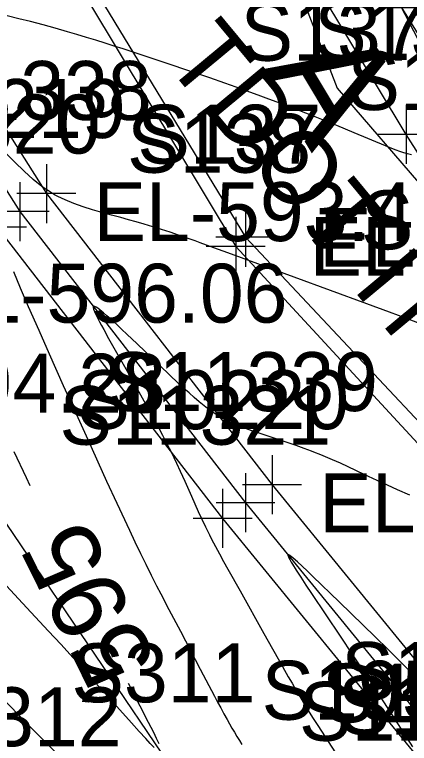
# Model space of a CAD drawing. Extents: x 1729869 to 1735532, y 648588 to 653771.
# Drawn here: x 1730557.06 to 1730583.86, y 652659.96 to 652709.46 of the extents above; entities that cross this region are included whole.
import ezdxf

# ---------------------------------------------------------------- set-up
doc = ezdxf.new("R2010")
doc.units = 0
for name, color, linetype in [('SURVEY - CENTERLINE - Preliminary', 7, 'Continuous'), ('SURVEY - CENTERLINE - Preliminary Text', 7, 'Continuous'), ('SURVEY - CONTOURS - Index with Text', 7, 'Continuous'), ('SURVEY - CONTOURS - Intermediate with optional Text', 7, 'Continuous'), ('SURVEY - DRAINAGE - Area Shapes', 7, 'Continuous'), ('SURVEY - DRAINAGE - Pipes and Culverts', 7, 'Continuous'), ('SURVEY - DRAINAGE - Pipes and Culverts - Points - Locators', 7, 'Continuous'), ('SURVEY - DRAINAGE - Pipes and Culverts - Points - Numbers', 7, 'Continuous'), ('SURVEY - DTM - Breaklines', 7, 'Continuous'), ('SURVEY - DTM - Breaklines - Points - Elevations', 7, 'Continuous'), ('SURVEY - DTM - Breaklines - Points - Locators', 7, 'Continuous'), ('SURVEY - DTM - Breaklines - Points - Numbers', 7, 'Continuous'), ('SURVEY - TRANSPORTATION - Features', 7, 'Continuous'), ('SURVEY - TRANSPORTATION - Features - Points - Locators', 7, 'Continuous'), ('SURVEY - TRANSPORTATION - Features - Points - Numbers', 7, 'Continuous'), ('SURVEY - TRANSPORTATION - Roads', 7, 'Continuous'), ('SURVEY - TRANSPORTATION - Roads - Points - Numbers', 7, 'Continuous'), ('SURVEY - UTILITIES - Cable (Underground) - Points - Elevations', 7, 'Continuous'), ('SURVEY - UTILITIES - Cable (Underground) - Points - Locators', 7, 'Continuous'), ('SURVEY - UTILITIES - Cable (Underground) - Points - Numbers', 7, 'Continuous'), ('SURVEY - UTILITIES - Cable (Underground) with Text', 7, 'Continuous'), ('SURVEY - UTILITIES - Electric (Underground) - Points - Elevations', 7, 'Continuous'), ('SURVEY - UTILITIES - Electric (Underground) - Points - Locators', 7, 'Continuous'), ('SURVEY - UTILITIES - Electric (Underground) - Points - Numbers', 7, 'Continuous'), ('SURVEY - UTILITIES - Electric (Underground) with Text', 7, 'Continuous'), ('SURVEY - UTILITIES - Poles and Miscellaneous with Text', 7, 'Continuous')]:
    doc.layers.add(name, color=color, linetype=linetype)

msp = doc.modelspace()

# ---------------------------------------------------------------- linework, layer by layer
at = {"layer": 'SURVEY - CENTERLINE - Preliminary'}
msp.add_arc((1731014.278, 652965.128), 500, 201.11545, 220.70969, dxfattribs=at)
at = {"layer": 'SURVEY - CENTERLINE - Preliminary Text'}
for p, q in [((1730560.941, 652751.105), (1730578.953, 652704.462)), ((1730578.953, 652704.462), (1730611.565, 652666.561))]:
    msp.add_line(p, q, dxfattribs=at)
at = {"layer": 'SURVEY - CONTOURS - Index with Text'}
for points in [[(1730584.006, 652699.927), (1730583.734, 652699.996), (1730583.474, 652700.072), (1730583.222, 652700.154), (1730582.973, 652700.243), (1730582.66, 652700.364), (1730582.239, 652700.535), (1730580.112, 652701.427), (1730578.94, 652701.913), (1730578.041, 652702.279), (1730577.136, 652702.641), (1730576.529, 652702.88), (1730575.979, 652703.094), (1730575.427, 652703.307), (1730574.876, 652703.517), (1730574.327, 652703.723), (1730573.782, 652703.926), (1730572.857, 652704.264), (1730572.094, 652704.537), (1730571.338, 652704.803), (1730570.317, 652705.154), (1730566.069, 652706.587), (1730564.973, 652706.951), (1730564.442, 652707.124), (1730563.83, 652707.321), (1730563.208, 652707.517), (1730562.576, 652707.713), (1730561.938, 652707.907), (1730561.294, 652708.099), (1730560.646, 652708.289), (1730559.824, 652708.523), (1730559.409, 652708.639), (1730558.992, 652708.753), (1730558.572, 652708.865), (1730558.147, 652708.976), (1730557.359, 652709.176), (1730556.566, 652709.371)], [(1730557.007, 652679.785), (1730557.841, 652678.032), (1730558.102, 652677.486)], [(1730566.534, 652659.697), (1730566.268, 652659.967), (1730565.962, 652660.292), (1730565.526, 652660.77), (1730564.994, 652661.363), (1730562.585, 652664.066), (1730561.747, 652664.999), (1730561.045, 652665.773), (1730560.193, 652666.702), (1730559.366, 652667.596), (1730558.166, 652668.879), (1730555.914, 652671.27)], [(1730564.768, 652664.05), (1730565.571, 652662.513), (1730566.138, 652661.414), (1730566.481, 652660.735), (1730566.682, 652660.32), (1730566.846, 652659.96)]]:
    msp.add_lwpolyline(points, dxfattribs=at)
at = {"layer": 'SURVEY - CONTOURS - Intermediate with optional Text'}
for points in [[(1730584.842, 652688.37), (1730583.744, 652688.787), (1730582.509, 652689.248), (1730580.981, 652689.811), (1730576.041, 652691.618), (1730571.783, 652693.188), (1730570.339, 652693.718), (1730569.668, 652693.961), (1730569.327, 652694.082), (1730568.766, 652694.279), (1730568.193, 652694.476), (1730567.612, 652694.671), (1730567.026, 652694.861), (1730566.438, 652695.047), (1730565.851, 652695.224), (1730565.325, 652695.377), (1730564.801, 652695.524), (1730564.274, 652695.668), (1730563.631, 652695.841), (1730562.986, 652696.017), (1730562.345, 652696.202), (1730561.712, 652696.402), (1730561.092, 652696.623), (1730560.49, 652696.871), (1730560.248, 652696.982), (1730559.988, 652697.112), (1730559.777, 652697.225), (1730559.566, 652697.348), (1730559.352, 652697.482), (1730559.134, 652697.628), (1730558.912, 652697.789), (1730558.324, 652698.262), (1730557.705, 652698.816), (1730557.066, 652699.432), (1730556.416, 652700.089)], [(1730556.979, 652692.005), (1730557.449, 652690.898), (1730557.991, 652689.639), (1730558.695, 652688.025), (1730559.404, 652686.419), (1730560.366, 652684.266), (1730561.233, 652682.337), (1730562.025, 652680.592), (1730563.31, 652677.775), (1730563.996, 652676.287), (1730564.852, 652674.447), (1730565.224, 652673.656), (1730565.599, 652672.872), (1730565.96, 652672.131), (1730566.325, 652671.398), (1730566.695, 652670.671), (1730566.984, 652670.115), (1730567.537, 652669.065), (1730568.32, 652667.585), (1730569.669, 652665.01), (1730570.625, 652663.182), (1730570.84, 652662.775), (1730571.055, 652662.372), (1730571.271, 652661.974), (1730571.488, 652661.583), (1730571.652, 652661.291), (1730571.818, 652661.004), (1730571.985, 652660.721), (1730572.153, 652660.441), (1730572.323, 652660.164), (1730572.496, 652659.889)], [(1730583.896, 652676.823), (1730583.062, 652677.193), (1730582.367, 652677.506), (1730581.671, 652677.824), (1730580.786, 652678.236), (1730579.711, 652678.739), (1730579.175, 652678.986), (1730578.64, 652679.225), (1730578.016, 652679.492), (1730577.744, 652679.603), (1730577.486, 652679.706), (1730577.227, 652679.806), (1730576.968, 652679.903), (1730576.708, 652679.999), (1730576.182, 652680.186), (1730575.571, 652680.395), (1730573.741, 652681.003), (1730573.162, 652681.202), (1730572.613, 652681.4), (1730572.274, 652681.53), (1730572.11, 652681.595), (1730571.909, 652681.68), (1730571.712, 652681.767), (1730571.519, 652681.858), (1730571.328, 652681.954), (1730571.139, 652682.056), (1730570.951, 652682.165), (1730570.609, 652682.384), (1730570.266, 652682.627), (1730569.924, 652682.89), (1730569.582, 652683.169), (1730569.241, 652683.461), (1730568.902, 652683.763), (1730568.674, 652683.97), (1730568.22, 652684.391), (1730567.534, 652685.04), (1730565.376, 652687.102), (1730564.678, 652687.764), (1730564.341, 652688.08), (1730564.016, 652688.383), (1730563.575, 652688.786), (1730563.324, 652689.011), (1730563.094, 652689.211), (1730562.987, 652689.3), (1730562.841, 652689.418), (1730562.712, 652689.515), (1730562.601, 652689.588), (1730562.512, 652689.634), (1730562.447, 652689.65), (1730562.408, 652689.631), (1730562.398, 652689.562), (1730562.425, 652689.445), (1730562.485, 652689.284), (1730562.575, 652689.086), (1730562.689, 652688.854), (1730562.824, 652688.593), (1730562.961, 652688.337), (1730563.111, 652688.063), (1730563.444, 652687.467), (1730565.065, 652684.607), (1730565.723, 652683.434), (1730566.085, 652682.78), (1730566.44, 652682.133), (1730566.782, 652681.501), (1730567.106, 652680.892), (1730567.407, 652680.312), (1730567.681, 652679.771), (1730567.874, 652679.377), (1730568.052, 652679.001), (1730568.303, 652678.455), (1730568.608, 652677.773), (1730569.061, 652676.747), (1730569.292, 652676.228), (1730569.527, 652675.708), (1730569.767, 652675.191), (1730570.02, 652674.663), (1730570.282, 652674.133), (1730570.431, 652673.842), (1730570.693, 652673.341), (1730570.965, 652672.833), (1730571.245, 652672.321), (1730571.53, 652671.806), (1730572.366, 652670.318), (1730573.991, 652667.427), (1730575.25, 652665.179), (1730575.643, 652664.485), (1730575.895, 652664.047), (1730576.146, 652663.614), (1730576.397, 652663.187), (1730576.646, 652662.77), (1730576.992, 652662.201), (1730577.288, 652661.727), (1730577.638, 652661.177), (1730580, 652657.529)], [(1730584.103, 652664.648), (1730583.487, 652665.276), (1730582.998, 652665.768), (1730582.425, 652666.336), (1730581.53, 652667.211), (1730579.094, 652669.574), (1730577.317, 652671.303), (1730576.936, 652671.67), (1730576.584, 652672.002), (1730576.273, 652672.29), (1730575.973, 652672.555), (1730575.838, 652672.664), (1730575.76, 652672.722), (1730575.718, 652672.749), (1730575.683, 652672.769), (1730575.654, 652672.78), (1730575.633, 652672.783), (1730575.62, 652672.777), (1730575.614, 652672.759), (1730575.617, 652672.73), (1730575.629, 652672.689), (1730575.65, 652672.638), (1730575.679, 652672.576), (1730575.744, 652672.453), (1730575.846, 652672.276), (1730575.928, 652672.14), (1730576.18, 652671.735), (1730576.487, 652671.257), (1730576.838, 652670.722), (1730577.221, 652670.145), (1730579.157, 652667.246), (1730579.995, 652665.986), (1730581.124, 652664.273), (1730582.398, 652662.329), (1730583.518, 652660.608), (1730584.075, 652659.743)], [(1730559.837, 652659.367), (1730558.287, 652660.936), (1730557.309, 652661.937), (1730556.202, 652663.076)]]:
    msp.add_lwpolyline(points, dxfattribs=at)
at = {"layer": 'SURVEY - DRAINAGE - Area Shapes'}
msp.add_lwpolyline([(1730749.606, 652518.939), (1730781.764, 652550.883), (1730851.291, 652571.58), (1730823.555, 652634.086), (1730780.142, 652679.933), (1730738.939, 652757.049), (1730627.831, 652878.285), (1730591.998, 652884.72), (1730553.867, 652890.695), (1730530.438, 652890.236), (1730531.816, 652850.478), (1730539.856, 652807.964), (1730551.444, 652776.207), (1730564.683, 652745.788), (1730585.586, 652705.571), (1730637.44, 652635.594), (1730688.19, 652580.296)], close=True, dxfattribs=at)
at = {"layer": 'SURVEY - DRAINAGE - Pipes and Culverts'}
for points in [[(1730512.895, 652786.175), (1730510.921, 652785.238), (1730509.01, 652784.331), (1730529.575, 652738.895), (1730542.512, 652716.131), (1730555.863, 652695.018), (1730571.186, 652675.249), (1730587.607, 652655.144), (1730604.148, 652636.429), (1730621.55, 652618.479), (1730638.49, 652600.017), (1730655.375, 652581.634), (1730671.984, 652562.999), (1730691.967, 652539.874), (1730708.122, 652521.5), (1730712.969, 652515.266), (1730725.951, 652494.834), (1730734.985, 652480.994), (1730736.549, 652482.032), (1730738.368, 652483.239)], [(1730512.895, 652786.175), (1730533.242, 652740.637), (1730545.869, 652718.416), (1730559.219, 652697.303), (1730574.541, 652677.533), (1730590.641, 652657.842), (1730607.182, 652639.127), (1730624.584, 652621.177), (1730641.49, 652602.752), (1730658.376, 652584.369), (1730674.985, 652565.734), (1730694.968, 652542.609), (1730711.287, 652524.043), (1730716.134, 652517.809), (1730729.335, 652497.079), (1730738.368, 652483.239)]]:
    msp.add_lwpolyline(points, dxfattribs=at)
at = {"layer": 'SURVEY - DRAINAGE - Pipes and Culverts - Points - Locators'}
for p, q in [((1730559.219, 652699.303), (1730559.219, 652695.303)), ((1730561.219, 652697.303), (1730557.219, 652697.303)), ((1730557.863, 652695.018), (1730553.863, 652695.018)), ((1730574.541, 652679.533), (1730574.541, 652675.533)), ((1730576.541, 652677.533), (1730572.541, 652677.533)), ((1730571.186, 652677.249), (1730571.186, 652673.249)), ((1730573.186, 652675.249), (1730569.186, 652675.249))]:
    msp.add_line(p, q, dxfattribs=at)
at = {"layer": 'SURVEY - DTM - Breaklines'}
for points in [[(1730510.921, 652785.238), (1730531.27, 652739.7), (1730544.063, 652717.187), (1730557.414, 652696.074), (1730572.737, 652676.305), (1730589.009, 652656.391), (1730605.55, 652637.676), (1730622.952, 652619.726), (1730639.877, 652601.281), (1730656.762, 652582.898), (1730673.371, 652564.264), (1730693.354, 652541.138), (1730709.585, 652522.676), (1730714.432, 652516.442), (1730727.515, 652495.872), (1730736.549, 652482.032)], [(1730441.393, 652642.803), (1730443.373, 652630.982), (1730453.252, 652621.097), (1730462.84, 652612.866), (1730470.362, 652599.998), (1730480.732, 652594.755), (1730532.127, 652571.293), (1730546.64, 652560.001), (1730566.441, 652548.905), (1730603.456, 652529.492), (1730615.327, 652524.96), (1730625.391, 652526.978), (1730642.944, 652518.809), (1730669.4, 652502.967), (1730704.75, 652484.698), (1730707.44, 652490.134), (1730690.003, 652527.227), (1730647.835, 652566.827), (1730612.187, 652598.727), (1730586.615, 652631.581), (1730568.094, 652657.759), (1730545.903, 652690.538), (1730525.357, 652726.957), (1730505.615, 652783.359)]]:
    msp.add_lwpolyline(points, dxfattribs=at)
at = {"layer": 'SURVEY - DTM - Breaklines - Points - Locators'}
for p, q in [((1730557.414, 652698.074), (1730557.414, 652694.074)), ((1730559.414, 652696.074), (1730555.414, 652696.074)), ((1730572.737, 652678.305), (1730572.737, 652674.305)), ((1730574.737, 652676.305), (1730570.737, 652676.305))]:
    msp.add_line(p, q, dxfattribs=at)
at = {"layer": 'SURVEY - TRANSPORTATION - Features'}
msp.add_lwpolyline([(1730658.071, 652606.645), (1730647.69, 652617.44), (1730637.8, 652628.915), (1730628.074, 652640.326), (1730618.437, 652652.058), (1730609.309, 652663.928), (1730600.324, 652676.193), (1730591.808, 652688.513), (1730583.641, 652701.32), (1730575.796, 652714.39), (1730568.388, 652727.491), (1730561.541, 652740.884), (1730555.142, 652754.586), (1730549.498, 652768.707), (1730543.862, 652782.813), (1730539.058, 652797.196), (1730534.937, 652811.813), (1730531.229, 652826.549), (1730528.6, 652841.604)], dxfattribs=at)
at = {"layer": 'SURVEY - TRANSPORTATION - Features - Points - Locators'}
for p, q in [((1730583.641, 652703.32), (1730583.641, 652699.32)), ((1730585.641, 652701.32), (1730581.641, 652701.32))]:
    msp.add_line(p, q, dxfattribs=at)
at = {"layer": 'SURVEY - TRANSPORTATION - Roads'}
msp.add_lwpolyline([(1730671.101, 652598.861), (1730656.21, 652615.004), (1730649.442, 652622.342), (1730632.586, 652642.079), (1730623.55, 652652.741), (1730607.715, 652673.306), (1730603.183, 652679.882), (1730598.655, 652686.461), (1730597.523, 652688.106), (1730595.258, 652691.395), (1730590.733, 652697.976), (1730588.637, 652701.375), (1730586.541, 652704.773), (1730582.348, 652711.57), (1730580.318, 652715.008), (1730576.562, 652722.058), (1730574.685, 652725.582), (1730570.123, 652734.463), (1730568.324, 652738.028), (1730566.526, 652741.593), (1730563.863, 652746.957), (1730561.368, 652752.404)], dxfattribs=at)
at = {"layer": 'SURVEY - UTILITIES - Cable (Underground) - Points - Locators'}
for p, q in [((1730572.077, 652695.717), (1730572.077, 652691.717)), ((1730574.077, 652693.717), (1730570.077, 652693.717))]:
    msp.add_line(p, q, dxfattribs=at)
at = {"layer": 'SURVEY - UTILITIES - Cable (Underground) with Text'}
msp.add_lwpolyline([(1730528.854, 652778.405), (1730538.719, 652756.404), (1730554.138, 652723.544), (1730572.077, 652693.717), (1730592.668, 652671.417), (1730594.671, 652668.416)], dxfattribs=at)
at = {"layer": 'SURVEY - UTILITIES - Electric (Underground) - Points - Locators'}
for p, q in [((1730572.729, 652696.332), (1730572.729, 652692.332)), ((1730574.729, 652694.332), (1730570.729, 652694.332))]:
    msp.add_line(p, q, dxfattribs=at)
at = {"layer": 'SURVEY - UTILITIES - Electric (Underground) with Text'}
msp.add_lwpolyline([(1730525.911, 652784.102), (1730539.586, 652756.444), (1730554.9, 652723.626), (1730572.729, 652694.332), (1730593.99, 652671.713), (1730598.055, 652665.397)], dxfattribs=at)

# ---------------------------------------------------------------- texts
at = {"layer": 'SURVEY - CENTERLINE - Preliminary Text'}
msp.add_text('A', height=7.5, rotation=300.9126, dxfattribs=at).set_placement((1730573.81, 652705.753))
at = {"layer": 'SURVEY - CONTOURS - Index with Text'}
msp.add_text('595', height=5, rotation=116.3866, dxfattribs=at).set_placement((1730566.769, 652665.459))
at = {"layer": 'SURVEY - DRAINAGE - Pipes and Culverts - Points - Numbers'}
for s, p in [('S11338', (1730547.932, 652702.303)), ('S11320', (1730544.45, 652700.018)), ('S11339', (1730563.286, 652682.533)), ('S11321', (1730560.104, 652680.249)), ('S11340', (1730579.228, 652662.842)), ('S11322', (1730576.367, 652660.144))]:
    msp.add_text(s, height=4, dxfattribs=at).set_placement(p)
at = {"layer": 'SURVEY - DTM - Breaklines - Points - Elevations'}
for s, p in [('EL-593.41', (1730562.414, 652694.074)), ('EL-596.06', (1730550.903, 652688.538)), ('EL-594.28', (1730542.649, 652682.424)), ('EL-592.15', (1730577.737, 652674.305))]:
    msp.add_text(s, height=4, dxfattribs=at).set_placement(p)
at = {"layer": 'SURVEY - DTM - Breaklines - Points - Numbers'}
for s, p in [('S10219', (1730546.159, 652701.074)), ('S10220', (1730561.324, 652681.305)), ('S311', (1730560.916, 652662.759)), ('S10221', (1730577.927, 652661.391)), ('S312', (1730551.831, 652659.774))]:
    msp.add_text(s, height=4, dxfattribs=at).set_placement(p)
at = {"layer": 'SURVEY - TRANSPORTATION - Features - Points - Numbers'}
for s, p in [('S13785', (1730572.401, 652706.32)), ('S13784', (1730580.568, 652693.513))]:
    msp.add_text(s, height=4, dxfattribs=at).set_placement(p)
at = {"layer": 'SURVEY - TRANSPORTATION - Roads - Points - Numbers'}
for s, p in [('S13182', (1730577.397, 652706.375)), ('S13181', (1730579.651, 652702.976))]:
    msp.add_text(s, height=4, dxfattribs=at).set_placement(p)
at = {"layer": 'SURVEY - UTILITIES - Cable (Underground) - Points - Elevations'}
msp.add_text('EL-593.84', height=4, dxfattribs=at).set_placement((1730577.077, 652691.717))
at = {"layer": 'SURVEY - UTILITIES - Cable (Underground) - Points - Numbers'}
for s, p in [('S138', (1730564.694, 652698.717)), ('S195', (1730573.83, 652661.573))]:
    msp.add_text(s, height=4, dxfattribs=at).set_placement(p)
at = {"layer": 'SURVEY - UTILITIES - Electric (Underground) - Points - Elevations'}
msp.add_text('EL-594.09', height=4, dxfattribs=at).set_placement((1730577.729, 652692.332))
at = {"layer": 'SURVEY - UTILITIES - Electric (Underground) - Points - Numbers'}
for s, p in [('S137', (1730565.393, 652699.332)), ('S194', (1730578.991, 652660.563))]:
    msp.add_text(s, height=4, dxfattribs=at).set_placement(p)
at = {"layer": 'SURVEY - UTILITIES - Poles and Miscellaneous with Text'}
msp.add_text('TDOT ITS (2)', height=5, rotation=309.6862, dxfattribs=at).set_placement((1730567.122, 652706.322))

doc.saveas('drawing.dxf')
